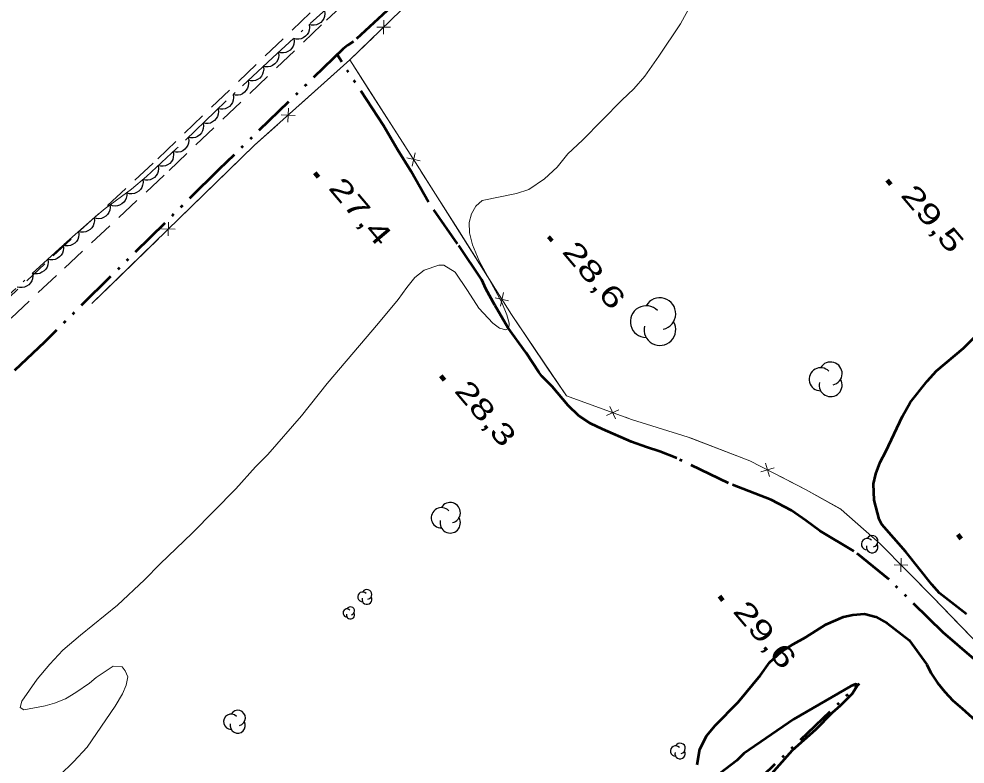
# Model space of a CAD drawing. Extents: x 386081 to 389416, y 5130568 to 5134082.
# Drawn here: x 388610.5 to 388747.8, y 5132050.5 to 5132158.6 of the extents above; entities that cross this region are included whole.
import ezdxf

# ---------------------------------------------------------------- set-up
doc = ezdxf.new("R2010")
doc.units = 0
doc.header["$LTSCALE"] = 1.2
for name, pattern in [('DASH_DOUBLE_DOT', [9.2, 5, -1.2, 0.3, -1.2, 0.3, -1.2]), ('DOT_DASHED', [7.7, 5, -1.2, 0.3, -1.2]), ('MEDIUM_DASHED', [4.5, 3, -1.5])]:
    doc.linetypes.add(name, pattern=pattern)
for name, color, linetype, lineweight in [('1', 7, 'Continuous', 53), ('19', 7, 'Continuous', 13), ('2', 7, 'Continuous', 13), ('3', 7, 'Continuous', 140), ('37', 7, 'Continuous', 13), ('4', 7, 'DASH_DOUBLE_DOT', 53), ('44', 7, 'Continuous', 25)]:
    doc.layers.add(name, color=color, linetype=linetype, lineweight=lineweight)

msp = doc.modelspace()

# ---------------------------------------------------------------- linework, layer by layer
at = {"layer": '1'}
for points in [[(388748.04, 5132072.21), (388744.15, 5132075.26), (388743.02, 5132076.52), (388739.25, 5132081.26), (388735.78, 5132085.21), (388735.37, 5132085.99), (388734.65, 5132088.75), (388734.53, 5132091.14), (388734.89, 5132092.58), (388735.5, 5132094.26), (388736.34, 5132095.82), (388738.74, 5132100.97), (388739.88, 5132102.95), (388742.34, 5132106.01), (388743.72, 5132107.51), (388747.62, 5132110.8), (388749.18, 5132112.36)], [(388708.95, 5132050.37), (388709.32, 5132052.65), (388710.34, 5132054.63), (388711.54, 5132056.07), (388714.9, 5132059.43), (388718.14, 5132063.39), (388719.46, 5132065.19), (388721.14, 5132066.75), (388722.88, 5132067.88), (388724.74, 5132068.9), (388727.62, 5132070.7), (388730.19, 5132071.84), (388731.57, 5132072.14), (388733.25, 5132072.26), (388734.87, 5132071.84), (388736.54, 5132070.89), (388739.71, 5132068.43), (388742.28, 5132064.9), (388742.88, 5132063.7), (388743.84, 5132062.26), (388744.91, 5132060.94), (388746.05, 5132059.68), (388747.42, 5132058.55), (388750.77, 5132055.55)], [(388719.02, 5132048.22), (388722.8, 5132052.48), (388726.16, 5132055.48), (388728.62, 5132057.94), (388729.76, 5132058.96), (388731.44, 5132060.64), (388732.28, 5132061.95), (388731.92, 5132062.07), (388731.26, 5132061.77), (388722.98, 5132056.98), (388715.73, 5132052), (388714.71, 5132050.98), (388712.25, 5132049.12)]]:
    msp.add_lwpolyline(points, dxfattribs=at)
at = {"layer": '19', "linetype": 'MEDIUM_DASHED'}
for points in [[(388529.2, 5132040.97), (388562.89, 5132074.01), (388573.68, 5132084.09), (388599.86, 5132109.48), (388615.44, 5132124.19), (388630.64, 5132138.3), (388653.51, 5132160.18), (388683.1, 5132187.99), (388714.13, 5132218.15), (388727.16, 5132231.58), (388735.01, 5132239.44), (388752.76, 5132256.53)], [(388530.83, 5132039.21), (388564.55, 5132072.28), (388575.33, 5132082.36), (388587.96, 5132094.53), (388601.52, 5132107.75), (388617.08, 5132122.44), (388632.28, 5132136.57), (388655.16, 5132158.43), (388684.76, 5132186.25), (388715.83, 5132216.46), (388728.87, 5132229.88), (388736.7, 5132237.73), (388754.43, 5132254.8)]]:
    msp.add_lwpolyline(points, dxfattribs=at)
at = {"layer": '2'}
for points in [[(388669.31, 5132122.13), (388671.47, 5132122.85), (388672.19, 5132122.85), (388673.81, 5132121.83), (388675.61, 5132119.19), (388677.23, 5132116.6), (388679.27, 5132114.44), (388680.23, 5132113.72), (388681.19, 5132113.48), (388681.61, 5132113.66), (388681.67, 5132114.44), (388681.31, 5132115.64), (388680.6, 5132117.44), (388677.3, 5132123.51), (388676.34, 5132125.79), (388675.92, 5132127.54), (388675.87, 5132129.04), (388676.17, 5132130.3), (388676.83, 5132131.44), (388677.73, 5132132.22), (388682.72, 5132133.24), (388684.52, 5132133.84), (388686.81, 5132135.4), (388688.61, 5132137.08), (388690.17, 5132139.01), (388692.28, 5132140.99), (388697.99, 5132146.81), (388699.74, 5132148.43), (388701.36, 5132150.29), (388703.4, 5132153.18), (388706.53, 5132157.86), (388707.92, 5132160.44)], [(388614.45, 5132046.94), (388618.42, 5132050.79), (388620.41, 5132052.9), (388624.45, 5132058.85), (388625.53, 5132060.65), (388626.07, 5132061.91), (388626.31, 5132063.12), (388625.89, 5132064.02), (388625.47, 5132064.56), (388624.15, 5132064.68), (388621.68, 5132063.05), (388620.72, 5132062.21), (388618.73, 5132060.83), (388617.23, 5132059.93), (388615.66, 5132059.32), (388614.28, 5132058.9), (388611.21, 5132058.36), (388610.67, 5132058.66), (388610.91, 5132059.62), (388613.14, 5132062.81), (388614.95, 5132064.97), (388616.88, 5132067.02), (388619.41, 5132069.18), (388624.82, 5132073.51), (388628.74, 5132077.18), (388630.97, 5132079.52), (388635.66, 5132083.97), (388641.98, 5132090.4), (388644.81, 5132093.59), (388646.62, 5132095.39), (388651.49, 5132100.98), (388655.22, 5132105.67), (388662.69, 5132114.44), (388665.52, 5132117.87), (388666.78, 5132119.61), (388667.98, 5132121.05), (388669.31, 5132122.13)]]:
    msp.add_lwpolyline(points, dxfattribs=at)
at = {"layer": '3'}
for p, q in [((388653.46, 5132136.24), (388653.97, 5132135.63)), ((388736.54, 5132135.19), (388737.05, 5132134.58)), ((388687.38, 5132126.99), (388687.89, 5132126.38)), ((388671.75, 5132106.79), (388672.26, 5132106.18)), ((388746.77, 5132083.78), (388747.28, 5132083.17)), ((388712.18, 5132074.81), (388712.69, 5132074.2))]:
    msp.add_line(p, q, dxfattribs=at)
at = {"layer": '37'}
for p, q in [((388663.41, 5132156.39), (388663.45, 5132158.39)), ((388664.43, 5132157.38), (388662.43, 5132157.41)), ((388658.51, 5132152.63), (388651.06, 5132145.96)), ((388666.7, 5132139.88), (388661.29, 5132148.3)), ((388648.57, 5132144.68), (388650.57, 5132144.57)), ((388649.63, 5132145.62), (388649.52, 5132143.62)), ((388667.99, 5132139.18), (388667.57, 5132137.22)), ((388668.76, 5132137.99), (388666.8, 5132138.41)), ((388640.78, 5132136.46), (388633.61, 5132129.49)), ((388674.19, 5132128.06), (388668.85, 5132136.51)), ((388631.18, 5132128.11), (388633.18, 5132128.08)), ((388632.19, 5132129.09), (388632.16, 5132127.09)), ((388679.53, 5132119.6), (388674.19, 5132128.06)), ((388630.74, 5132126.7), (388623.57, 5132119.73)), ((388623.57, 5132119.73), (388621.05, 5132117.28)), ((388680.82, 5132118.89), (388680.38, 5132116.93)), ((388681.58, 5132117.69), (388679.62, 5132118.13)), ((388696.25, 5132102.37), (388697.1, 5132100.56)), ((388697.58, 5132101.89), (388695.77, 5132101.04)), ((388718.85, 5132094.11), (388719.46, 5132092.2)), ((388720.11, 5132093.46), (388718.2, 5132092.85)), ((388738.55, 5132080.36), (388738.53, 5132078.36)), ((388739.54, 5132079.35), (388737.54, 5132079.37)), ((388753.91, 5132063.61), (388746.94, 5132070.79))]:
    msp.add_line(p, q, dxfattribs=at)
for points in [[(388754.56, 5132062.94), (388743.17, 5132074.67), (388735.5, 5132082.44), (388729.86, 5132087.43), (388724.76, 5132090.28), (388716.62, 5132094.46), (388707.63, 5132097.91), (388699.4, 5132100.48), (388689.97, 5132103.88), (388682, 5132115.69), (388668.07, 5132137.75), (388658.51, 5132152.63), (388689.58, 5132182.71), (388717.75, 5132209.33), (388741.18, 5132232.01), (388757.21, 5132247.87)], [(388661.29, 5132148.3), (388658.51, 5132152.63), (388661.99, 5132156)], [(388658.51, 5132152.63), (388644.7, 5132140.26), (388621.05, 5132117.28)], [(388648.08, 5132143.29), (388644.7, 5132140.26), (388640.78, 5132136.46)], [(388687.24, 5132107.92), (388682, 5132115.69), (388681.67, 5132116.22)], [(388694.79, 5132102.14), (388689.97, 5132103.88), (388687.24, 5132107.92)], [(388708.08, 5132097.74), (388707.63, 5132097.91), (388699.4, 5132100.48), (388698.56, 5132100.78)], [(388717.38, 5132094.07), (388716.62, 5132094.46), (388708.08, 5132097.74)], [(388729.74, 5132087.5), (388724.76, 5132090.28), (388720.94, 5132092.24)], [(388737.14, 5132080.78), (388735.5, 5132082.44), (388729.86, 5132087.43), (388729.74, 5132087.5)], [(388746.94, 5132070.79), (388743.17, 5132074.67), (388739.95, 5132077.94)]]:
    msp.add_lwpolyline(points, dxfattribs=at)
at = {"layer": '4'}
for points in [[(388698.59, 5132192.44), (388696.77, 5132190.65), (388692.14, 5132186.38), (388687.09, 5132181.42), (388678.87, 5132173.95), (388663.9, 5132159.76), (388659.07, 5132155.32), (388658.23, 5132154.8), (388657.55, 5132154.26), (388639.5, 5132136.73), (388614.18, 5132111.7), (388608.01, 5132105.82), (388594.76, 5132092.95), (388579.77, 5132078.71), (388566.69, 5132066.07), (388554.78, 5132054.23), (388550.76, 5132050.49), (388545.85, 5132045.63)], [(388749.18, 5132065.7), (388744.66, 5132069.57), (388736.82, 5132077.23), (388731.69, 5132081.38), (388726.75, 5132084.3), (388724.73, 5132085.83), (388722.63, 5132087.24), (388719.69, 5132088.83), (388713.48, 5132091.25), (388706.02, 5132094.84), (388703.54, 5132095.84), (388701.58, 5132096.45), (388699.44, 5132097.23), (388695.19, 5132099.04), (388693.46, 5132099.87), (388691.75, 5132101.01), (388690.23, 5132102.48), (388687.9, 5132105.24), (388686.42, 5132106.76), (388685.96, 5132107.33), (388684.13, 5132110.15), (388681.46, 5132113.8), (388679.57, 5132117.03), (388678.29, 5132119.4), (388677.68, 5132120.73), (388674.17, 5132125.95), (388669.95, 5132131.99), (388667.44, 5132136.45), (388665.43, 5132139.63), (388663.39, 5132143.11), (388656.67, 5132153.41)], [(388403.08, 5131676.15), (388398.8, 5131683.5), (388385.24, 5131705.68), (388376.19, 5131718.23), (388378.12, 5131720.75), (388380.58, 5131723.47), (388405.01, 5131746.47), (388448.58, 5131788.82), (388515.07, 5131852.58), (388524.6, 5131861.96), (388550.41, 5131886.49), (388583.66, 5131918.46), (388613.94, 5131948.36), (388649.63, 5131983.32), (388677.59, 5132010.13), (388707.98, 5132038.7), (388732.5, 5132062.17)]]:
    msp.add_lwpolyline(points, dxfattribs=at)
at = {"layer": '44', "linetype": 'DOT_DASHED', "lineweight": 13}
msp.add_lwpolyline([(388657.23, 5132161.93), (388647.33, 5132153), (388638.96, 5132145.17), (388633.38, 5132139.78), (388629, 5132135.72), (388626.83, 5132133.87), (388623.02, 5132131.08), (388621.49, 5132129.8), (388616.85, 5132125.71), (388602.22, 5132112.36)], dxfattribs=at)
at = {"layer": '44'}
for points in [[(388654.84, 5132159.77), (388654.9, 5132159.36), (388654.83, 5132158.96), (388654.74, 5132158.64), (388654.55, 5132158.35), (388654.3, 5132158.08), (388653.97, 5132157.87), (388653.68, 5132157.73), (388653.33, 5132157.67), (388652.96, 5132157.68), (388652.61, 5132157.76)], [(388652.61, 5132157.76), (388652.67, 5132157.35), (388652.61, 5132156.95), (388652.51, 5132156.63), (388652.32, 5132156.34), (388652.07, 5132156.07), (388651.74, 5132155.86), (388651.45, 5132155.72), (388651.1, 5132155.66), (388650.73, 5132155.67), (388650.38, 5132155.75)], [(388650.38, 5132155.75), (388650.44, 5132155.34), (388650.38, 5132154.94), (388650.28, 5132154.62), (388650.09, 5132154.33), (388649.84, 5132154.06), (388649.52, 5132153.85), (388649.22, 5132153.71), (388648.88, 5132153.65), (388648.51, 5132153.66), (388648.16, 5132153.74)], [(388648.14, 5132153.76), (388648.21, 5132153.35), (388648.15, 5132152.94), (388648.06, 5132152.63), (388647.88, 5132152.33), (388647.63, 5132152.05), (388647.31, 5132151.84), (388647.02, 5132151.69), (388646.67, 5132151.63), (388646.3, 5132151.63), (388645.95, 5132151.71)], [(388645.95, 5132151.71), (388646.02, 5132151.3), (388645.96, 5132150.89), (388645.87, 5132150.58), (388645.69, 5132150.28), (388645.44, 5132150), (388645.12, 5132149.79), (388644.83, 5132149.64), (388644.48, 5132149.58), (388644.11, 5132149.58), (388643.76, 5132149.66)], [(388643.76, 5132149.66), (388643.83, 5132149.25), (388643.77, 5132148.85), (388643.68, 5132148.53), (388643.49, 5132148.23), (388643.25, 5132147.95), (388642.93, 5132147.74), (388642.64, 5132147.59), (388642.29, 5132147.53), (388641.92, 5132147.53), (388641.57, 5132147.61)], [(388641.57, 5132147.61), (388641.64, 5132147.2), (388641.58, 5132146.8), (388641.49, 5132146.48), (388641.3, 5132146.18), (388641.06, 5132145.9), (388640.74, 5132145.69), (388640.45, 5132145.54), (388640.1, 5132145.48), (388639.73, 5132145.48), (388639.38, 5132145.56)], [(388639.37, 5132145.57), (388639.44, 5132145.16), (388639.4, 5132144.75), (388639.31, 5132144.43), (388639.13, 5132144.13), (388638.89, 5132143.85), (388638.57, 5132143.64), (388638.28, 5132143.48), (388637.94, 5132143.42), (388637.57, 5132143.41), (388637.21, 5132143.48)], [(388637.21, 5132143.48), (388637.29, 5132143.07), (388637.24, 5132142.67), (388637.15, 5132142.35), (388636.97, 5132142.05), (388636.73, 5132141.77), (388636.41, 5132141.55), (388636.13, 5132141.4), (388635.78, 5132141.33), (388635.41, 5132141.33), (388635.06, 5132141.4)], [(388635.06, 5132141.4), (388635.13, 5132140.99), (388635.08, 5132140.58), (388635, 5132140.27), (388634.81, 5132139.96), (388634.57, 5132139.69), (388634.26, 5132139.47), (388633.97, 5132139.31), (388633.62, 5132139.25), (388633.25, 5132139.24), (388632.9, 5132139.32)], [(388632.89, 5132139.33), (388632.95, 5132138.91), (388632.9, 5132138.51), (388632.81, 5132138.19), (388632.62, 5132137.9), (388632.37, 5132137.62), (388632.05, 5132137.41), (388631.76, 5132137.26), (388631.41, 5132137.21), (388631.04, 5132137.2), (388630.69, 5132137.29)], [(388630.69, 5132137.29), (388630.75, 5132136.87), (388630.7, 5132136.47), (388630.61, 5132136.15), (388630.42, 5132135.86), (388630.17, 5132135.58), (388629.85, 5132135.37), (388629.56, 5132135.22), (388629.21, 5132135.17), (388628.84, 5132135.17), (388628.49, 5132135.25)], [(388628.47, 5132135.27), (388628.52, 5132134.85), (388628.44, 5132134.45), (388628.34, 5132134.14), (388628.14, 5132133.85), (388627.88, 5132133.59), (388627.55, 5132133.39), (388627.25, 5132133.25), (388626.9, 5132133.21), (388626.53, 5132133.23), (388626.19, 5132133.32)], [(388626.15, 5132133.37), (388626.16, 5132132.95), (388626.06, 5132132.56), (388625.93, 5132132.26), (388625.71, 5132131.98), (388625.44, 5132131.74), (388625.09, 5132131.57), (388624.79, 5132131.45), (388624.44, 5132131.43), (388624.07, 5132131.48), (388623.73, 5132131.6)], [(388623.69, 5132131.64), (388623.74, 5132131.23), (388623.66, 5132130.83), (388623.55, 5132130.52), (388623.35, 5132130.23), (388623.09, 5132129.97), (388622.76, 5132129.77), (388622.46, 5132129.64), (388622.11, 5132129.6), (388621.74, 5132129.62), (388621.39, 5132129.72)], [(388621.39, 5132129.72), (388621.45, 5132129.3), (388621.38, 5132128.9), (388621.28, 5132128.58), (388621.09, 5132128.29), (388620.83, 5132128.03), (388620.51, 5132127.82), (388620.21, 5132127.68), (388619.86, 5132127.63), (388619.49, 5132127.64), (388619.14, 5132127.73)], [(388619.14, 5132127.73), (388619.2, 5132127.32), (388619.13, 5132126.92), (388619.03, 5132126.6), (388618.84, 5132126.31), (388618.58, 5132126.04), (388618.26, 5132125.84), (388617.96, 5132125.7), (388617.61, 5132125.65), (388617.24, 5132125.66), (388616.89, 5132125.75)], [(388616.89, 5132125.75), (388616.95, 5132125.34), (388616.89, 5132124.93), (388616.8, 5132124.62), (388616.61, 5132124.32), (388616.36, 5132124.05), (388616.04, 5132123.84), (388615.75, 5132123.69), (388615.4, 5132123.64), (388615.03, 5132123.64), (388614.68, 5132123.73)], [(388614.68, 5132123.73), (388614.74, 5132123.31), (388614.68, 5132122.91), (388614.58, 5132122.59), (388614.39, 5132122.3), (388614.14, 5132122.03), (388613.82, 5132121.82), (388613.53, 5132121.67), (388613.18, 5132121.62), (388612.81, 5132121.62), (388612.46, 5132121.7)], [(388612.46, 5132121.7), (388612.52, 5132121.29), (388612.46, 5132120.89), (388612.37, 5132120.57), (388612.18, 5132120.28), (388611.93, 5132120), (388611.6, 5132119.8), (388611.31, 5132119.65), (388610.97, 5132119.6), (388610.59, 5132119.6), (388610.24, 5132119.68)]]:
    msp.add_lwpolyline(points, dxfattribs=at)
for centre, radius, start, end in [((388703.532, 5132115.815), 2.304, 282.26917, 149.72626), ((388701.551, 5132114.662), 2.304, 44.11537, 269.80396), ((388703.532, 5132113.51), 2.304, 166.93686, 29.62122), ((388726.88, 5132106.298), 1.674, 44.11537, 269.80396), ((388726.88, 5132106.298), 1.674, 44.11537, 269.80396), ((388728.319, 5132107.135), 1.674, 282.26917, 149.72626), ((388728.319, 5132107.135), 1.674, 282.26917, 149.72626), ((388728.319, 5132105.461), 1.674, 166.93686, 29.62122), ((388728.319, 5132105.461), 1.674, 166.93686, 29.62122), ((388673.098, 5132086.944), 1.48, 282.26917, 149.72626), ((388673.098, 5132086.944), 1.48, 282.26917, 149.72626), ((388671.825, 5132086.204), 1.48, 44.11537, 269.80396), ((388671.825, 5132086.204), 1.48, 44.11537, 269.80396), ((388673.098, 5132085.464), 1.48, 166.93686, 29.62122), ((388673.098, 5132085.464), 1.48, 166.93686, 29.62122), ((388733.64, 5132082.369), 0.837, 44.11537, 269.80396), ((388734.359, 5132082.787), 0.837, 282.26917, 149.72626), ((388734.359, 5132081.951), 0.837, 166.93686, 29.62122), ((388660.393, 5132074.726), 0.717, 44.11537, 269.80396), ((388660.393, 5132074.726), 0.717, 44.11537, 269.80396), ((388661.009, 5132074.368), 0.717, 166.93686, 29.62122), ((388661.009, 5132074.368), 0.717, 166.93686, 29.62122), ((388661.009, 5132075.085), 0.717, 282.26917, 149.72626), ((388661.009, 5132075.085), 0.717, 282.26917, 149.72626), ((388658.625, 5132072.686), 0.586, 282.26917, 149.72626), ((388658.625, 5132072.686), 0.586, 282.26917, 149.72626), ((388658.121, 5132072.393), 0.586, 44.11537, 269.80396), ((388658.121, 5132072.393), 0.586, 44.11537, 269.80396), ((388658.625, 5132072.1), 0.586, 166.93686, 29.62122), ((388658.625, 5132072.1), 0.586, 166.93686, 29.62122), ((388642.253, 5132057.17), 1.109, 282.26917, 149.72626), ((388642.253, 5132057.17), 1.109, 282.26917, 149.72626), ((388641.299, 5132056.615), 1.109, 44.11537, 269.80396), ((388641.299, 5132056.615), 1.109, 44.11537, 269.80396), ((388642.253, 5132056.061), 1.109, 166.93686, 29.62122), ((388642.253, 5132056.061), 1.109, 166.93686, 29.62122), ((388705.825, 5132052.367), 0.757, 44.11537, 269.80396), ((388706.476, 5132052.746), 0.757, 282.26917, 149.72626), ((388706.476, 5132051.988), 0.757, 166.93686, 29.62122)]:
    msp.add_arc(centre, radius, start, end, dxfattribs=at)

# ---------------------------------------------------------------- texts
at = {"layer": '3'}
for s, width, p in [('27,4   ', 1.45, (388655.29, 5132134.02)), ('29,5   ', 1.45, (388738.37, 5132132.97)), ('28,6   ', 1.45, (388689.21, 5132124.77)), ('28,3   ', 1.4, (388673.58, 5132104.57)), ('29,6   ', 1.45, (388714.01, 5132072.59))]:
    msp.add_text(s, height=3, rotation=310.294, dxfattribs=dict(at, width=width)).set_placement(p)

doc.saveas('drawing.dxf')
